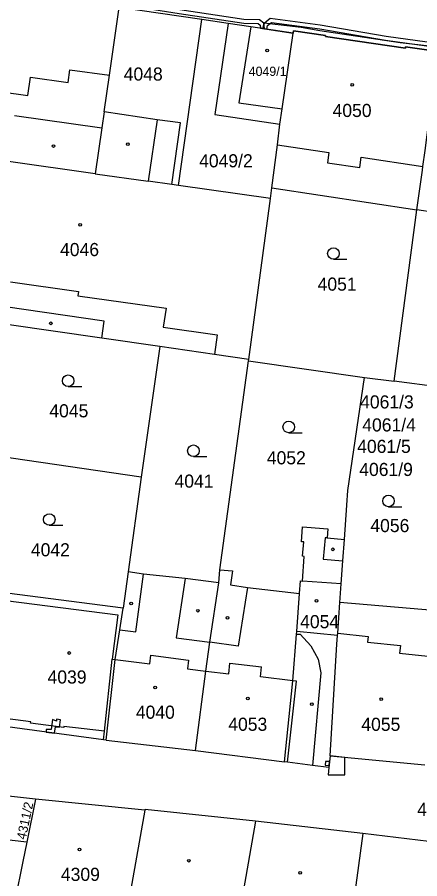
# Model space of a CAD drawing. Extents: x -756746 to -753363, y -1166406 to -1161727.
# Drawn here: x -755498.1 to -755445.9, y -1165694.3 to -1165582.7 of the extents above; entities that cross this region are included whole.
import ezdxf

# ---------------------------------------------------------------- set-up
doc = ezdxf.new("R2010")
doc.units = 0
for name, color, linetype in [('Hranice parcel', 7, 'Continuous'), ('Parcelní čísla', 7, 'Continuous'), ('Vnitřní kresba', 7, 'Continuous'), ('Věcná břemena k části', 7, 'Continuous'), ('Značky budov', 7, 'Continuous'), ('Značky kultur', 7, 'Continuous')]:
    doc.layers.add(name, color=color, linetype=linetype)

msp = doc.modelspace()

# ---------------------------------------------------------------- linework, layer by layer
at = {"layer": 'Hranice parcel'}
for p, q in [((-755474.21, -1165582.97), (-755484.93, -1165581.4)), ((-755477.22, -1165604.47), (-755474.21, -1165582.97)), ((-755470.79, -1165583.47), (-755474.21, -1165582.97)), ((-755465.3, -1165606.16), (-755477.22, -1165604.47)), ((-755465.3, -1165606.16), (-755465.11, -1165604.75)), ((-755465.11, -1165604.75), (-755446.29, -1165607.6)), ((-755468.11, -1165627), (-755465.3, -1165606.16)), ((-755449.26, -1165629.81), (-755446.29, -1165607.6)), ((-755479.63, -1165625.34), (-755482.04, -1165642.24)), ((-755468.13, -1165627.16), (-755468.11, -1165627)), ((-755471.84, -1165654.24), (-755468.13, -1165627.16)), ((-755468.13, -1165627.16), (-755453.11, -1165629.35)), ((-755453.11, -1165629.35), (-755449.26, -1165629.81)), ((-755440.48, -1165630.99), (-755449.26, -1165629.81)), ((-755482.04, -1165642.24), (-755502.3, -1165639.31)), ((-755482.04, -1165642.24), (-755483.74, -1165654.53)), ((-755483.74, -1165654.53), (-755484.39, -1165659.24)), ((-755472, -1165655.95), (-755471.84, -1165654.24)), ((-755484.39, -1165659.24), (-755499.49, -1165657.28)), ((-755443.63, -1165659.55), (-755456.28, -1165658.49)), ((-755486.61, -1165676.33), (-755475.03, -1165677.67)), ((-755475.03, -1165677.67), (-755463.48, -1165679.13)), ((-755457.56, -1165678.37), (-755445.28, -1165679.5)), ((-755495.77, -1165683.98), (-755499.64, -1165683.53)), ((-755495.77, -1165683.98), (-755496.88, -1165689.56)), ((-755481.57, -1165685.41), (-755495.77, -1165683.98)), ((-755453.31, -1165688.42), (-755467.22, -1165686.84)), ((-755496.88, -1165689.56), (-755500.74, -1165689.12)), ((-755439.02, -1165690.12), (-755453.31, -1165688.42)), ((-755496.88, -1165689.56), (-755497.39, -1165692.06))]:
    msp.add_line(p, q, dxfattribs=at)
for points in [[(-755486.86, -1165594.94), (-755486.15, -1165590.17), (-755484.93, -1165581.4)], [(-755470.79, -1165583.47), (-755472.52, -1165595.28), (-755464.08, -1165596.53)], [(-755462.35, -1165584.71), (-755467.83, -1165583.91), (-755470.79, -1165583.47)], [(-755443.6, -1165587.4), (-755443.55, -1165587.11), (-755447.77, -1165586.51), (-755447.79, -1165586.66), (-755458.15, -1165585.17), (-755458.13, -1165585.02), (-755462.3, -1165584.43), (-755462.35, -1165584.71)], [(-755464.08, -1165596.53), (-755463.79, -1165594.55), (-755462.35, -1165584.71)], [(-755446.29, -1165607.6), (-755445.58, -1165602.46), (-755445.52, -1165601.99), (-755445.24, -1165599.93), (-755443.6, -1165587.4)], [(-755486.86, -1165594.94), (-755487.17, -1165597), (-755488.03, -1165602.94), (-755499.27, -1165601.34), (-755501.32, -1165601.05), (-755515.16, -1165599.09)], [(-755477.22, -1165604.47), (-755478.08, -1165604.35), (-755476.95, -1165596.35), (-755479.97, -1165595.94), (-755486.86, -1165594.94)], [(-755465.11, -1165604.75), (-755464.36, -1165599.21), (-755464.08, -1165596.53)], [(-755434.13, -1165609.41), (-755439.96, -1165608.49), (-755444.03, -1165607.96), (-755446.29, -1165607.6)], [(-755479.63, -1165625.34), (-755487.18, -1165624.25), (-755499.49, -1165622.48)], [(-755468.11, -1165627), (-755472.56, -1165626.36), (-755479.63, -1165625.34)], [(-755455.7, -1165650.32), (-755455.39, -1165645.88), (-755455.27, -1165643.97), (-755453.11, -1165629.35)], [(-755461.51, -1165657.34), (-755461.39, -1165655.7), (-755461.14, -1165655.72), (-755460.92, -1165652.52), (-755461.12, -1165652.5), (-755460.96, -1165650.64), (-755461.26, -1165650.61), (-755461.12, -1165648.67), (-755460.55, -1165648.71), (-755457.83, -1165648.95), (-755457.92, -1165650.12), (-755455.7, -1165650.32)], [(-755456.28, -1165658.49), (-755456.11, -1165656.09), (-755455.9, -1165653.09), (-755455.7, -1165650.32)], [(-755472, -1165655.95), (-755476.35, -1165655.38), (-755481.76, -1165654.81), (-755483.74, -1165654.53)], [(-755471.84, -1165654.24), (-755470.2, -1165654.37), (-755470.48, -1165656.19), (-755468.27, -1165656.54), (-755461.51, -1165657.34)], [(-755475.03, -1165677.67), (-755473.69, -1165667.37), (-755473.15, -1165663.61), (-755472, -1165655.95)], [(-755463.48, -1165679.13), (-755462.38, -1165668.62), (-755461.91, -1165662.58), (-755461.88, -1165662.25), (-755461.51, -1165657.34)], [(-755486.61, -1165676.33), (-755485.42, -1165665.86), (-755484.83, -1165662.03), (-755484.39, -1165659.24)], [(-755457.56, -1165678.37), (-755456.66, -1165663.9), (-755456.58, -1165662.75), (-755456.56, -1165662.46), (-755456.28, -1165658.49)], [(-755486.61, -1165676.33), (-755486.93, -1165676.29), (-755501.68, -1165674.31), (-755501.59, -1165673.63)], [(-755457.56, -1165678.37), (-755457.7, -1165679.86), (-755459.84, -1165679.59), (-755463.08, -1165679.18), (-755463.48, -1165679.13)], [(-755481.57, -1165685.41), (-755483.89, -1165698.29), (-755484.42, -1165701.13), (-755485.18, -1165705.5)], [(-755467.22, -1165686.84), (-755481.56, -1165685.31), (-755481.57, -1165685.41)], [(-755467.22, -1165686.84), (-755469.55, -1165700.16), (-755470.44, -1165706.12), (-755470.63, -1165707.42)], [(-755453.31, -1165688.42), (-755455.12, -1165701.81), (-755456.14, -1165709.37)], [(-755497.39, -1165692.06), (-755498.38, -1165696.95), (-755498.93, -1165699.72), (-755499.68, -1165703.42)]]:
    msp.add_lwpolyline(points, dxfattribs=at)
at = {"layer": 'Vnitřní kresba'}
for p, q in [((-755467.83, -1165583.91), (-755469.37, -1165593.74)), ((-755491.54, -1165591.11), (-755491.3, -1165589.48)), ((-755491.3, -1165589.48), (-755486.15, -1165590.17)), ((-755496.77, -1165592.8), (-755496.43, -1165590.42)), ((-755496.43, -1165590.42), (-755491.54, -1165591.11)), ((-755500.13, -1165592.32), (-755496.77, -1165592.8)), ((-755469.37, -1165593.74), (-755463.79, -1165594.55)), ((-755498.47, -1165595.39), (-755487.17, -1165597)), ((-755479.97, -1165595.94), (-755481.14, -1165603.91)), ((-755464.36, -1165599.21), (-755457.71, -1165600.19)), ((-755457.71, -1165600.19), (-755457.91, -1165601.52)), ((-755453.71, -1165602.14), (-755453.52, -1165600.81)), ((-755453.52, -1165600.81), (-755445.52, -1165601.99)), ((-755457.91, -1165601.52), (-755453.71, -1165602.14)), ((-755488.03, -1165602.94), (-755481.14, -1165603.91)), ((-755478.08, -1165604.35), (-755481.14, -1165603.91)), ((-755499, -1165616.95), (-755490.2, -1165618.19)), ((-755490.2, -1165618.19), (-755490.28, -1165618.74)), ((-755490.28, -1165618.74), (-755478.83, -1165620.36)), ((-755486.86, -1165622.02), (-755499.66, -1165620.17)), ((-755478.83, -1165620.36), (-755479.19, -1165622.81)), ((-755487.18, -1165624.25), (-755486.86, -1165622.02)), ((-755479.19, -1165622.81), (-755472.19, -1165623.79)), ((-755472.19, -1165623.79), (-755472.56, -1165626.36)), ((-755458.2, -1165650.1), (-755458.44, -1165652.88)), ((-755457.92, -1165650.12), (-755458.2, -1165650.1)), ((-755458.44, -1165652.88), (-755455.9, -1165653.09)), ((-755482.73, -1165662.3), (-755481.76, -1165654.81)), ((-755476.35, -1165655.38), (-755477.5, -1165663.07)), ((-755456.11, -1165656.09), (-755461.14, -1165655.72)), ((-755499.6, -1165658.22), (-755485.09, -1165660.09)), ((-755485.09, -1165660.09), (-755485.81, -1165665.81)), ((-755484.83, -1165662.03), (-755482.73, -1165662.3)), ((-755461.91, -1165662.58), (-755461.42, -1165662.6)), ((-755456.58, -1165662.75), (-755461.88, -1165662.25)), ((-755461.42, -1165662.6), (-755460.04, -1165664.09)), ((-755456.56, -1165662.46), (-755452.61, -1165662.88)), ((-755477.5, -1165663.07), (-755473.15, -1165663.61)), ((-755452.61, -1165662.88), (-755452.69, -1165663.62)), ((-755452.69, -1165663.62), (-755448.42, -1165664.08)), ((-755460.04, -1165664.09), (-755459.11, -1165665.84)), ((-755448.42, -1165664.08), (-755448.53, -1165665.05)), ((-755486.81, -1165675.18), (-755485.81, -1165665.81)), ((-755485.81, -1165665.81), (-755485.42, -1165665.86)), ((-755485.42, -1165665.86), (-755480.93, -1165666.44)), ((-755480.93, -1165666.44), (-755480.79, -1165665.31)), ((-755480.79, -1165665.31), (-755475.9, -1165665.94)), ((-755475.9, -1165665.94), (-755476.04, -1165667.07)), ((-755459.11, -1165665.84), (-755458.74, -1165667.61)), ((-755448.53, -1165665.05), (-755444.05, -1165665.53)), ((-755476.04, -1165667.07), (-755473.69, -1165667.37)), ((-755470.7, -1165667.71), (-755470.54, -1165666.35)), ((-755470.54, -1165666.35), (-755466.44, -1165666.83)), ((-755466.56, -1165668.1), (-755466.44, -1165666.83)), ((-755473.69, -1165667.37), (-755470.7, -1165667.71)), ((-755462.38, -1165668.62), (-755466.56, -1165668.1)), ((-755458.74, -1165667.61), (-755459.84, -1165679.59)), ((-755463.08, -1165679.18), (-755461.93, -1165668.66)), ((-755461.93, -1165668.66), (-755462.38, -1165668.62)), ((-755496.38, -1165673.97), (-755501.55, -1165673.3)), ((-755496.4, -1165674.14), (-755496.38, -1165673.97)), ((-755492.11, -1165674.69), (-755496.4, -1165674.14)), ((-755492.09, -1165674.54), (-755492.11, -1165674.69)), ((-755486.81, -1165675.18), (-755492.09, -1165674.54)), ((-755486.93, -1165676.29), (-755486.81, -1165675.18))]:
    msp.add_line(p, q, dxfattribs=at)
msp.add_lwpolyline([(-755468.27, -1165656.54), (-755469.47, -1165664.14), (-755473.15, -1165663.61)], dxfattribs=at)
at = {"layer": 'Věcná břemena k části'}
for points in [[(-755504.75, -1165577.65), (-755497.74, -1165579.03), (-755483.72, -1165581.14), (-755477.11, -1165582.19), (-755468.76, -1165583.45), (-755466.9, -1165583.49), (-755466.64, -1165583.71), (-755466.56, -1165584.1), (-755466.06, -1165584.17), (-755466.15, -1165583.44), (-755466.72, -1165582.99), (-755468.72, -1165582.95), (-755477.03, -1165581.69), (-755483.64, -1165580.64), (-755497.66, -1165578.53), (-755504.73, -1165577.15)], [(-755442.36, -1165586.68), (-755448.48, -1165585.96), (-755458.89, -1165584.44), (-755461.3, -1165583.99), (-755466.15, -1165583.44), (-755466.34, -1165584.13), (-755462.35, -1165584.71), (-755462.3, -1165584.43), (-755458.13, -1165585.02), (-755458.15, -1165585.17), (-755447.79, -1165586.66), (-755447.77, -1165586.51), (-755443.55, -1165587.11)], [(-755441.19, -1165586.39), (-755450.3, -1165585.14), (-755458.82, -1165583.67), (-755465.31, -1165582.83), (-755466.11, -1165583.47), (-755466.27, -1165584.14), (-755465.77, -1165584.21), (-755465.67, -1165583.75), (-755465.17, -1165583.35), (-755458.9, -1165584.17), (-755450.38, -1165585.64), (-755441.27, -1165586.89)]]:
    msp.add_lwpolyline(points, dxfattribs=at)
for points in [[(-755494.4, -1165674.95), (-755494.4, -1165675.29), (-755493.3, -1165675.43), (-755493.18, -1165674.6), (-755492.64, -1165674.66), (-755492.53, -1165673.67), (-755493.02, -1165673.61), (-755493.05, -1165673.85), (-755493.55, -1165673.65), (-755493.74, -1165674.94)], [(-755458.15, -1165679.07), (-755458.17, -1165679.57), (-755457.67, -1165679.59), (-755457.63, -1165679.09)], [(-755455.65, -1165678.55), (-755457.56, -1165678.37), (-755457.63, -1165679.09), (-755457.67, -1165679.59), (-755457.7, -1165679.86), (-755457.79, -1165680.81), (-755455.65, -1165680.81)]]:
    msp.add_lwpolyline(points, close=True, dxfattribs=at)
at = {"layer": 'Značky budov'}
for centre in [(-755465.71, -1165586.96), (-755454.67, -1165591.43), (-755483.8, -1165599.11), (-755493.44, -1165599.35), (-755489.98, -1165609.55), (-755493.79, -1165622.32), (-755457.18, -1165651.6), (-755459.33, -1165658.27), (-755483.37, -1165658.61), (-755474.69, -1165659.55), (-755470.85, -1165660.48), (-755491.39, -1165665.03), (-755480.25, -1165669.5), (-755468.21, -1165670.94), (-755459.92, -1165671.67), (-755450.91, -1165671.01), (-755490.05, -1165690.48), (-755475.87, -1165691.94), (-755461.43, -1165693.51)]:
    msp.add_circle(centre, 0.175, dxfattribs=at)
at = {"layer": 'Značky kultur'}
for p, q in [((-755457.12, -1165614.02), (-755455.37, -1165614.02)), ((-755491.52, -1165630.51), (-755489.77, -1165630.51)), ((-755462.92, -1165636.5), (-755461.17, -1165636.5)), ((-755475.28, -1165639.58), (-755473.53, -1165639.58)), ((-755449.98, -1165646.08), (-755448.23, -1165646.08)), ((-755493.98, -1165648.49), (-755492.23, -1165648.49))]:
    msp.add_line(p, q, dxfattribs=at)
for centre in [(-755457.12, -1165613.27), (-755491.52, -1165629.76), (-755462.92, -1165635.75), (-755475.28, -1165638.83), (-755449.98, -1165645.33), (-755493.98, -1165647.74)]:
    msp.add_circle(centre, 0.75, dxfattribs=at)

# ---------------------------------------------------------------- texts
at = {"layer": 'Parcelní čísla'}
for s, height, p in [('4049/1', 1.2, (-755468.11, -1165590.27)), ('4048', 1.7, (-755484.32, -1165590.87)), ('4050', 1.7, (-755457.23, -1165595.59)), ('4049/2', 1.7, (-755474.54, -1165602.11)), ('4046', 1.7, (-755492.58, -1165613.61)), ('4051', 1.7, (-755459.17, -1165618.09)), ('4061/3', 1.7, (-755453.66, -1165633.35)), ('4045', 1.7, (-755493.97, -1165634.5)), ('4061/4', 1.7, (-755453.38, -1165636.33)), ('4061/5', 1.7, (-755454.04, -1165639.11)), ('4052', 1.7, (-755465.76, -1165640.59)), ('4061/9', 1.7, (-755453.77, -1165642.1)), ('4041', 1.7, (-755477.73, -1165643.61)), ('4056', 1.7, (-755452.33, -1165649.37)), ('4042', 1.7, (-755496.36, -1165652.51)), ('4054', 1.7, (-755461.44, -1165661.82)), ('4039', 1.7, (-755494.2, -1165668.99)), ('4040', 1.7, (-755482.75, -1165673.55)), ('4053', 1.7, (-755470.76, -1165675.11)), ('4055', 1.7, (-755453.5, -1165675.12)), ('4102/1', 1.7, (-755446.25, -1165686.13)), ('4309', 1.7, (-755492.47, -1165694.56))]:
    msp.add_text(s, height=height, dxfattribs=at).set_placement(p)
msp.add_text('4311/2', height=1.2, rotation=78, dxfattribs=at).set_placement((-755497.05, -1165689.28))

doc.saveas('drawing.dxf')
